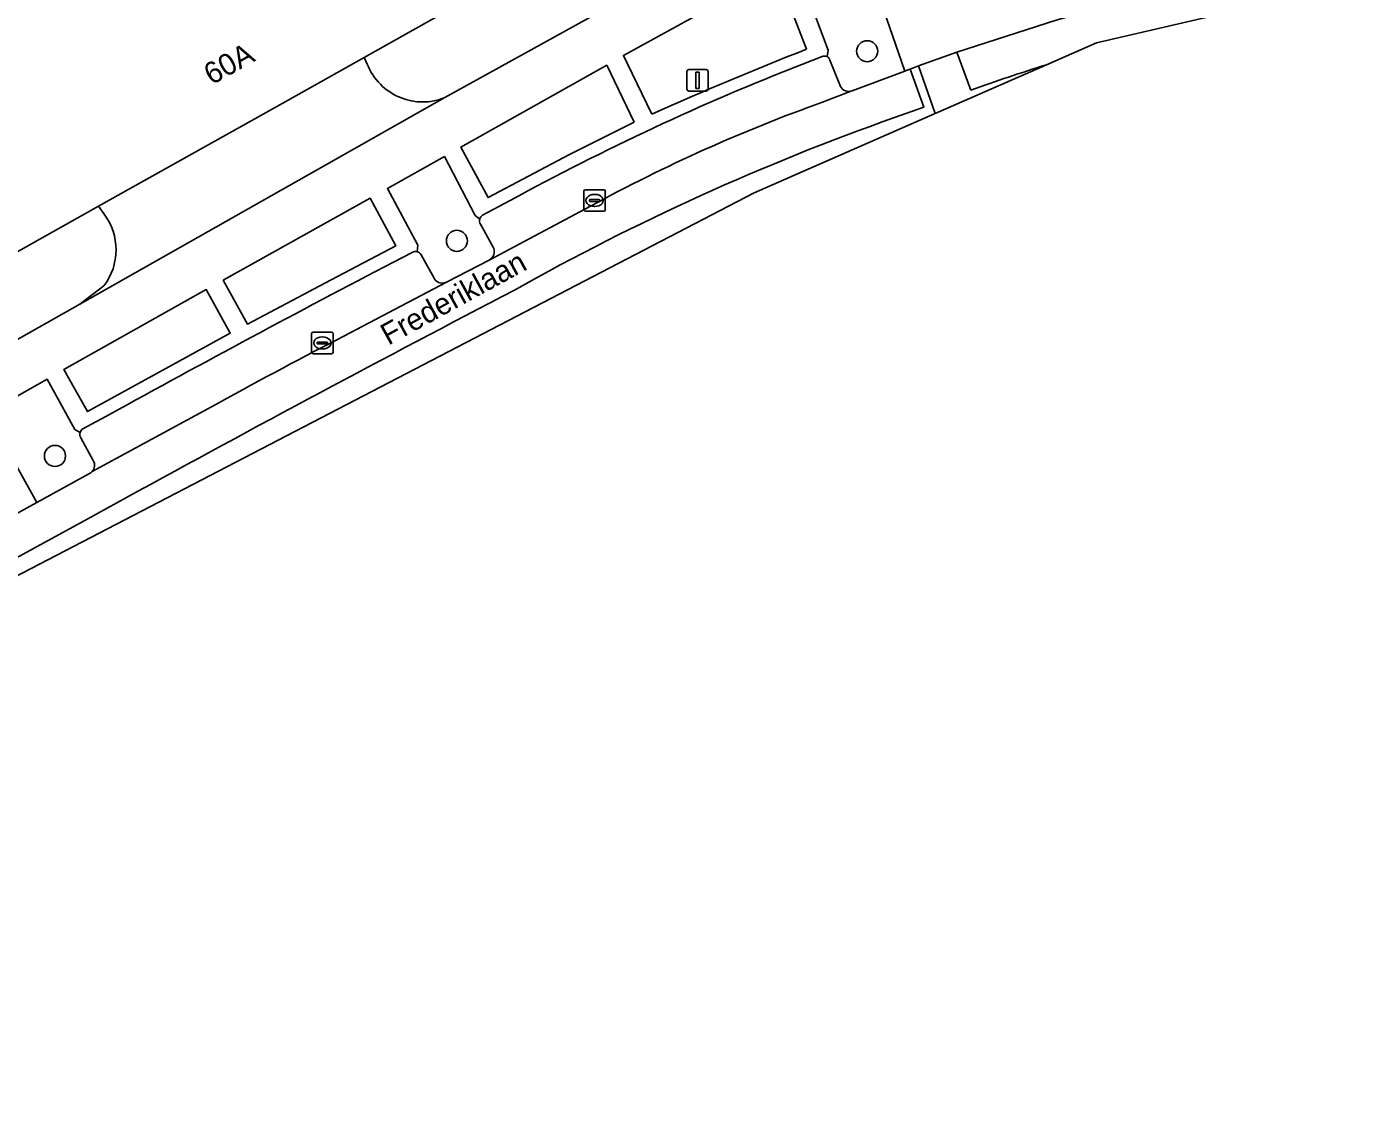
# Model space of a CAD drawing. Extents: x 159262 to 160143, y 383399 to 384319.
# Drawn here: x 159992.1 to 160053.8, y 383702.8 to 383753.3 of the extents above; entities that cross this region are included whole.
import ezdxf

# ---------------------------------------------------------------- set-up
doc = ezdxf.new("R2010")
doc.units = 0
for name, color, linetype in [('IMGEO_Boom', 7, 'Continuous'), ('IMGEO_Groenvoorziening', 7, 'Continuous'), ('IMGEO_Kolk', 7, 'Continuous'), ('IMGEO_Lichtmast', 7, 'Continuous'), ('IMGEO_Openbare_ruimte_label', 7, 'Continuous'), ('IMGEO_Pand', 7, 'Continuous'), ('IMGEO_Pand_nummerreeks', 7, 'Continuous'), ('IMGEO_Parkeervlak_open', 7, 'Continuous'), ('IMGEO_Rijbaan_lokaal_gesloten', 7, 'Continuous'), ('IMGEO_Rijbaan_lokaal_open', 7, 'Continuous'), ('IMGEO_Voetpad_open', 7, 'Continuous')]:
    doc.layers.add(name, color=color, linetype=linetype)

msp = doc.modelspace()

# ---------------------------------------------------------------- linework, layer by layer
at = {"layer": 'IMGEO_Boom'}
for centre in [(160031.098, 383752.158), (160012.039, 383743.348), (159993.371, 383733.353)]:
    msp.add_circle(centre, 0.489, dxfattribs=at)
at = {"layer": 'IMGEO_Groenvoorziening'}
for points in [[(160029.002, 383763.423), (160028.779, 383763.699), (160007.732, 383751.865), (160007.876, 383751.559)], [(160011.487, 383750), (160028.249, 383759.288)], [(160030.872, 383756.98), (160030.505, 383758.049), (160027.696, 383756.472), (160029.291, 383752.2), (160029.232, 383751.908)], [(160030.328, 383750.298), (160030.386, 383750.314), (160030.406, 383750.322), (160032.845, 383751.237), (160030.872, 383756.98)], [(160026.882, 383755.877), (160019.772, 383751.96), (160019.953, 383751.605), (160021.097, 383749.238)], [(160028.276, 383752.254), (160026.882, 383755.877)], [(160029.37, 383751.746), (160029.821, 383750.595)], [(160013.102, 383744.362), (160012.887, 383744.527), (160011.458, 383747.265), (160008.812, 383745.778), (160010.227, 383743.147), (160010.196, 383742.841)], [(159995.654, 383744.59), (159995.396, 383744.957), (159974.582, 383733.262), (159974.673, 383733.095)], [(160013.718, 383743.061), (160013.137, 383744.116)], [(160010.384, 383742.696), (160010.977, 383741.609)], [(160011.469, 383741.392), (160011.564, 383741.427), (160013.534, 383742.451), (160013.544, 383742.456), (160013.636, 383742.524)], [(159994.527, 383740.405), (159995.648, 383741.256)], [(159978.831, 383731.538), (159994.527, 383740.405)], [(159994.537, 383734.441), (159994.294, 383734.586), (159993.008, 383736.914), (159990.213, 383735.347), (159992.522, 383731.189), (159994.969, 383732.53)], [(159995.153, 383733.14), (159994.572, 383734.195)]]:
    msp.add_lwpolyline(points, dxfattribs=at)
for points in [[(160039.883, 383753.596), (160041.135, 383753.951), (160040.819, 383755), (160039.701, 383758.712), (160030.872, 383756.98), (160032.845, 383751.237), (160033.04, 383751.31), (160033.095, 383751.33), (160033.485, 383751.472), (160035.258, 383752.114)], [(160020.274, 383748.862), (160019.004, 383751.509), (160012.23, 383747.702), (160013.486, 383745.358), (160017.247, 383747.338)], [(160008.009, 383745.325), (160001.189, 383741.519), (160002.315, 383739.482), (160006.2, 383741.533), (160009.202, 383743.118)], [(160000.398, 383741.084), (159993.787, 383737.375), (159994.889, 383735.416), (160001.507, 383739.051)]]:
    msp.add_lwpolyline(points, close=True, dxfattribs=at)
for centre, radius, start, end in [((160102.197, 383566.247), 200.158, 111.6734, 113.90254), ((160029.114, 383751.667), 0.268, 17.04206, 63.8101), ((160010.456, 383752.572), 2.772, 201.43137, 248.08886), ((160030.237, 383750.725), 0.436, 197.28484, 281.99172), ((160010.454, 383752.565), 2.765, 248.07462, 291.92538), ((159993.435, 383742.927), 2.773, 322.94452, 36.84926), ((160013.391, 383744.278), 0.301, 163.75217, 212.44281), ((160010.112, 383742.537), 0.315, 30.24227, 74.47341), ((160013.325, 383742.846), 0.448, 313.97277, 28.66321), ((160011.365, 383741.822), 0.442, 208.76927, 283.63031), ((159994.826, 383734.357), 0.301, 163.75217, 212.44281), ((159994.76, 383732.925), 0.448, 318.20209, 28.67642), ((159994.764, 383732.924), 0.444, 297.54886, 318.07407)]:
    msp.add_arc(centre, radius, start, end, dxfattribs=at)
at = {"layer": 'IMGEO_Kolk'}
for p, q in [((160018.009, 383745.724), (160018.861, 383745.724)), ((160017.934, 383744.798), (160017.934, 383745.65)), ((160018.193, 383745.218), (160018.193, 383745.23)), ((160018.631, 383745.181), (160018.233, 383745.181)), ((160018.236, 383745.267), (160018.634, 383745.267)), ((160018.422, 383745.504), (160018.447, 383745.504)), ((160018.677, 383745.23), (160018.677, 383745.218)), ((160018.935, 383745.65), (160018.935, 383744.798)), ((160018.861, 383744.724), (160018.009, 383744.724)), ((160018.445, 383744.944), (160018.42, 383744.944)), ((160005.292, 383738.177), (160005.292, 383739.029)), ((160005.367, 383739.103), (160006.219, 383739.103)), ((160005.78, 383738.883), (160005.805, 383738.883)), ((160006.293, 383739.029), (160006.293, 383738.177)), ((160005.551, 383738.597), (160005.551, 383738.609)), ((160005.989, 383738.56), (160005.591, 383738.56)), ((160005.594, 383738.646), (160005.992, 383738.646)), ((160005.803, 383738.323), (160005.778, 383738.323)), ((160006.035, 383738.609), (160006.035, 383738.597)), ((160006.219, 383738.103), (160005.367, 383738.103))]:
    msp.add_line(p, q, dxfattribs=at)
for points in [[(160018.009, 383745.724), (160018.861, 383745.724)], [(160017.934, 383744.798), (160017.934, 383745.65)], [(160018.935, 383745.65), (160018.935, 383744.798)], [(160018.861, 383744.724), (160018.009, 383744.724)], [(160005.292, 383738.177), (160005.292, 383739.029)], [(160005.367, 383739.103), (160006.219, 383739.103)], [(160006.293, 383739.029), (160006.293, 383738.177)], [(160006.219, 383738.103), (160005.367, 383738.103)]]:
    msp.add_lwpolyline(points, dxfattribs=at)
for centre, radius, start, end in [((160018.011, 383745.648), 0.0765, 91.55205, 178.44795), ((160018.011, 383745.648), 0.0765, 91.55205, 178.44795), ((160018.859, 383745.648), 0.0765, 1.55205, 88.44795), ((160018.859, 383745.648), 0.0765, 1.55205, 88.44795), ((160018.233, 383745.227), 0.0403, 85.87752, 175.75265), ((160018.23, 383745.217), 0.0366, 178.93798, 274.71019), ((160018.634, 383745.224), 0.043, 264.86636, 352.45326), ((160018.638, 383745.229), 0.0386, 1.73085, 96.63898), ((160018.011, 383744.8), 0.0765, 181.55205, 268.44795), ((160018.011, 383744.8), 0.0765, 181.55205, 268.44795), ((160018.859, 383744.8), 0.0765, 271.55205, 358.44795), ((160018.859, 383744.8), 0.0765, 271.55205, 358.44795), ((160005.369, 383739.027), 0.0765, 91.55205, 178.44795), ((160005.369, 383739.027), 0.0765, 91.55205, 178.44795), ((160006.217, 383739.027), 0.0765, 1.55205, 88.44795), ((160006.217, 383739.027), 0.0765, 1.55205, 88.44795), ((160005.591, 383738.606), 0.0403, 85.87752, 175.75265), ((160005.588, 383738.596), 0.0366, 178.93798, 274.71019), ((160005.992, 383738.603), 0.043, 264.86636, 352.45326), ((160005.996, 383738.608), 0.0386, 1.73085, 96.63898), ((160005.369, 383738.179), 0.0765, 181.55205, 268.44795), ((160005.369, 383738.179), 0.0765, 181.55205, 268.44795), ((160006.217, 383738.179), 0.0765, 271.55205, 358.44795), ((160006.217, 383738.179), 0.0765, 271.55205, 358.44795)]:
    msp.add_arc(centre, radius, start, end, dxfattribs=at)
for centre, major_axis, ratio, start_param, end_param in [((160018.421, 383745.224), (-0.387, 0.002), 0.722429, 4.712389, 7.853982), ((160018.446, 383745.224), (-0.39, 0.002), 0.717154, 1.570796, 4.712389), ((160005.779, 383738.603), (-0.387, 0.002), 0.722429, 4.712389, 7.853982), ((160005.804, 383738.603), (-0.39, 0.002), 0.717154, 1.570796, 4.712389)]:
    msp.add_ellipse(centre, major_axis=major_axis, ratio=ratio, start_param=start_param, end_param=end_param, dxfattribs=at)
at = {"layer": 'IMGEO_Lichtmast'}
for p, q in [((160022.821, 383751.308), (160023.611, 383751.308)), ((160023.611, 383751.308), (160022.821, 383751.308)), ((160022.721, 383750.408), (160022.721, 383751.208)), ((160022.721, 383751.208), (160022.721, 383750.408)), ((160023.711, 383751.208), (160023.711, 383750.408)), ((160023.711, 383750.408), (160023.711, 383751.208)), ((160023.611, 383750.308), (160022.821, 383750.308)), ((160022.821, 383750.308), (160023.611, 383750.308))]:
    msp.add_line(p, q, dxfattribs=at)
msp.add_lwpolyline([(160023.141, 383751.183), (160023.291, 383751.183), (160023.291, 383750.433), (160023.141, 383750.433), (160023.141, 383751.183)], dxfattribs=at)
for centre, start, end in [((160022.821, 383751.208), 90, 180), ((160022.821, 383751.208), 90, 180), ((160023.611, 383751.208), 0, 90), ((160023.611, 383751.208), 360, 90), ((160022.821, 383750.408), 180, 270), ((160022.821, 383750.408), 180, 270), ((160023.611, 383750.408), 270, 0), ((160023.611, 383750.408), 270, 0)]:
    msp.add_arc(centre, 0.1, start, end, dxfattribs=at)
at = {"layer": 'IMGEO_Pand'}
msp.add_lwpolyline([(159969.133, 383743.25), (159972.278, 383737.485), (159974.582, 383733.262), (159995.396, 383744.957), (160003.575, 383749.528), (160007.732, 383751.865), (160028.779, 383763.699)], dxfattribs=at)
at = {"layer": 'IMGEO_Parkeervlak_open'}
for points in [[(160029.004, 383751.912), (160028.067, 383751.544)], [(160029.821, 383750.595), (160029.37, 383751.746)], [(160029.029, 383749.791), (160030.386, 383750.314), (160030.328, 383750.298)], [(160014.508, 383745.219), (160013.237, 383744.538)], [(160013.636, 383742.524), (160013.544, 383742.456), (160018.25, 383744.952)], [(160013.137, 383744.116), (160013.718, 383743.061)], [(160009.966, 383742.813), (160009.089, 383742.357)], [(160010.977, 383741.609), (160010.384, 383742.696)], [(160006.173, 383738.6), (160011.564, 383741.427), (160011.469, 383741.392)], [(159995.905, 383735.277), (159994.672, 383734.617)], [(159995.094, 383732.627), (160000.276, 383735.428)], [(159994.572, 383734.195), (159995.153, 383733.14)]]:
    msp.add_lwpolyline(points, dxfattribs=at)
for centre, radius, start, end in [((160029.114, 383751.662), 0.273, 64.26383, 113.726), ((160029.114, 383751.667), 0.268, 17.04206, 63.8101), ((160070.566, 383642.742), 116.808, 111.33613, 118.68007), ((160030.237, 383750.725), 0.436, 197.28484, 281.99172), ((160053.981, 383679.785), 74.32, 109.61743, 118.7359), ((160013.393, 383744.278), 0.303, 121.06197, 163.95834), ((160013.391, 383744.278), 0.301, 163.75217, 212.44281), ((160010.116, 383742.538), 0.313, 75.24357, 118.6384), ((160010.112, 383742.537), 0.315, 30.24227, 74.47341), ((160013.325, 383742.846), 0.448, 313.97277, 28.66321), ((160295.965, 383192.337), 620.339, 117.545341, 118.927551), ((160011.365, 383741.822), 0.442, 208.76927, 283.63031), ((160098.827, 383559.281), 201.842, 117.32542, 119.22625), ((159994.828, 383734.357), 0.303, 121.06197, 163.95834), ((159994.826, 383734.357), 0.301, 163.75217, 212.44281), ((159994.76, 383732.925), 0.448, 318.20209, 28.67642)]:
    msp.add_arc(centre, radius, start, end, dxfattribs=at)
at = {"layer": 'IMGEO_Rijbaan_lokaal_gesloten'}
for points in [[(160039.42, 383751.527), (160041.756, 383752.55), (160053.776, 383755.35), (160053.517, 383756.783), (160050.611, 383756.209)], [(160043.942, 383754.746), (160041.135, 383753.951), (160039.883, 383753.596), (160035.258, 383752.114), (160035.916, 383750.354)], [(160032.373, 383749.073), (160033.722, 383749.561), (160033.095, 383751.33), (160033.04, 383751.31), (160032.845, 383751.237), (160030.406, 383750.322), (160030.386, 383750.314), (160029.029, 383749.791)], [(160018.25, 383744.952), (160013.544, 383742.456), (160013.534, 383742.451), (160011.564, 383741.427), (160006.173, 383738.6)], [(160000.276, 383735.428), (159995.094, 383732.627)], [(159994.969, 383732.53), (159992.522, 383731.189), (159987.648, 383728.517), (159987.522, 383728.468), (159981.62, 383725.234), (159977.574, 383723.036), (159977.48, 383723), (159971.605, 383719.768), (159971.544, 383719.727), (159969.184, 383718.442)], [(159943.448, 383702.759), (159959.178, 383710.934), (159959.887, 383711.324), (159994.895, 383730.432), (159996.689, 383731.42)]]:
    msp.add_lwpolyline(points, dxfattribs=at)
for centre, radius, start, end in [((160070.548, 383652.693), 103.62, 107.48207, 109.52533), ((160053.981, 383679.785), 74.32, 109.61743, 118.7359), ((160069.578, 383643.622), 111.822, 109.43392, 119.38209), ((160469.466, 382869.04), 983.472, 117.541652, 118.732584), ((160098.827, 383559.281), 201.842, 117.32542, 119.22625), ((159994.764, 383732.924), 0.444, 297.54886, 318.07407)]:
    msp.add_arc(centre, radius, start, end, dxfattribs=at)
at = {"layer": 'IMGEO_Rijbaan_lokaal_open'}
for points in [[(160035.916, 383750.354), (160035.258, 383752.114), (160033.485, 383751.472), (160034.25, 383749.262)], [(159959.178, 383710.934), (159980.365, 383721.945), (160013.245, 383739.032), (160025.843, 383745.579), (160034.25, 383749.262), (160033.485, 383751.472), (160033.095, 383751.33), (160033.722, 383749.561), (160032.373, 383749.073)], [(160034.25, 383749.262), (160039.42, 383751.527)], [(159996.689, 383731.42), (159994.895, 383730.432), (159959.887, 383711.324), (159959.178, 383710.934)]]:
    msp.add_lwpolyline(points, dxfattribs=at)
for centre, radius, start, end in [((160070.548, 383652.693), 103.62, 107.48207, 109.52533), ((160069.578, 383643.622), 111.822, 109.43392, 119.38209), ((160469.466, 382869.04), 983.472, 117.541652, 118.732584)]:
    msp.add_arc(centre, radius, start, end, dxfattribs=at)
at = {"layer": 'IMGEO_Voetpad_open'}
for points in [[(160028.249, 383759.288), (160011.487, 383750), (159994.527, 383740.405), (159978.831, 383731.538), (159971.829, 383727.583), (159968.521, 383725.771), (159967.57, 383725.25), (159955.18, 383718.465), (159948.249, 383714.669), (159946.999, 383713.984), (159943.691, 383712.172), (159941.752, 383711.19), (159937.58, 383708.929), (159935.975, 383707.683), (159934.209, 383706.21), (159934.314, 383705.938), (159934.625, 383705.198)], [(160029.232, 383751.908), (160029.291, 383752.2), (160027.696, 383756.472), (160030.505, 383758.049), (160030.872, 383756.98), (160039.701, 383758.712), (160040.819, 383755)], [(160021.097, 383749.238), (160019.953, 383751.605), (160019.772, 383751.96), (160026.882, 383755.877), (160028.276, 383752.254)], [(160007.876, 383751.559), (160007.732, 383751.865), (160003.575, 383749.528), (159995.396, 383744.957), (159995.654, 383744.59)], [(160028.067, 383751.544), (160029.004, 383751.912)], [(159995.648, 383741.256), (159994.527, 383740.405), (160011.487, 383750)], [(160010.196, 383742.841), (160010.227, 383743.147), (160008.812, 383745.778), (160011.458, 383747.265), (160012.887, 383744.527), (160013.102, 383744.362)], [(160013.237, 383744.538), (160014.508, 383745.219)], [(160009.089, 383742.357), (160009.966, 383742.813)], [(159987.522, 383728.468), (159987.648, 383728.517), (159992.522, 383731.189), (159990.213, 383735.347), (159993.008, 383736.914), (159994.294, 383734.586), (159994.537, 383734.441)], [(159994.672, 383734.617), (159995.905, 383735.277)]]:
    msp.add_lwpolyline(points, dxfattribs=at)
for points in [[(160020.274, 383748.862), (160017.247, 383747.338), (160013.486, 383745.358), (160012.23, 383747.702), (160019.004, 383751.509)], [(160006.2, 383741.533), (160002.315, 383739.482), (160001.189, 383741.519), (160008.009, 383745.325), (160009.202, 383743.118)], [(160001.507, 383739.051), (159994.889, 383735.416), (159993.787, 383737.375), (160000.398, 383741.084)]]:
    msp.add_lwpolyline(points, close=True, dxfattribs=at)
for centre, radius, start, end in [((160102.197, 383566.247), 200.158, 111.6734, 113.90254), ((160029.114, 383751.662), 0.273, 64.26383, 113.726), ((160010.456, 383752.572), 2.772, 201.43137, 248.08886), ((160070.566, 383642.742), 116.808, 111.33613, 118.68007), ((160010.454, 383752.565), 2.765, 248.07462, 291.92538), ((159993.435, 383742.927), 2.773, 322.94452, 36.84926), ((160013.393, 383744.278), 0.303, 121.06197, 163.95834), ((160010.116, 383742.538), 0.313, 75.24357, 118.6384), ((160295.965, 383192.337), 620.339, 117.545341, 118.927551), ((159994.828, 383734.357), 0.303, 121.06197, 163.95834)]:
    msp.add_arc(centre, radius, start, end, dxfattribs=at)

# ---------------------------------------------------------------- texts
at = {"layer": 'IMGEO_Openbare_ruimte_label'}
msp.add_text('Frederiklaan', height=1, rotation=28.77061, dxfattribs=at).set_placement((160008.855, 383738.474))
at = {"layer": 'IMGEO_Pand_nummerreeks'}
msp.add_text('60A', height=1, rotation=29.16928, dxfattribs=at).set_placement((160000.65, 383750.569))

doc.saveas('drawing.dxf')
